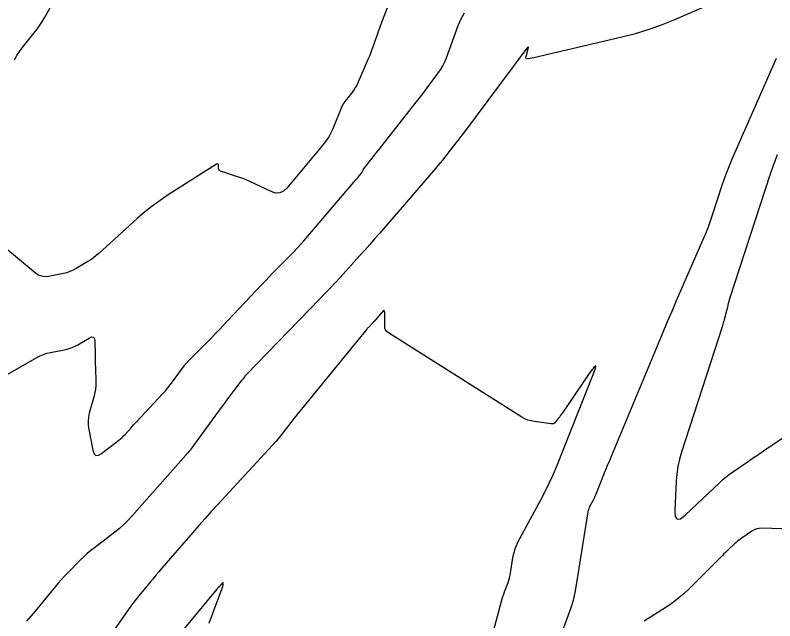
# Model space of a CAD drawing. Extents: x 658976 to 668721, y 639543 to 647196.
# Drawn here: x 662336.3 to 662417.7, y 643438.1 to 643503.1 of the extents above; entities that cross this region are included whole.
import ezdxf

# ---------------------------------------------------------------- set-up
doc = ezdxf.new("R2010")
doc.units = 0
for name, color, linetype in [('Ex_Contour Labels', 7, 'Continuous'), ('Ex_Major Contours', 7, 'Continuous'), ('Ex_Minor Contours', 7, 'Continuous'), ('R_Ramp 15 Degree_Min Ls', 7, 'Continuous'), ('R_Ramp 20 Degree Des Ls Annot', 7, 'Continuous')]:
    doc.layers.add(name, color=color, linetype=linetype)

msp = doc.modelspace()

# ---------------------------------------------------------------- linework, layer by layer
at = {"layer": 'Ex_Major Contours'}
for points in [[(662419.186, 643507.933), (662406.981, 643502.616), (662405.562, 643502.036), (662404.121, 643501.522), (662402.659, 643501.074), (662401.175, 643500.692), (662392.505, 643498.669), (662392.354, 643498.635), (662392.202, 643498.601), (662392.051, 643498.569), (662391.899, 643498.537), (662391.292, 643498.414), (662391.164, 643498.406), (662391.084, 643498.443), (662391.051, 643498.526), (662391.066, 643498.653), (662391.284, 643499.491), (662391.312, 643499.637), (662391.299, 643499.697), (662391.244, 643499.67), (662391.147, 643499.556), (662384.244, 643490.319), (662384.01, 643490.008), (662383.775, 643489.699), (662383.538, 643489.392), (662383.299, 643489.086), (662382.339, 643487.865), (662382.098, 643487.561), (662381.853, 643487.26), (662381.604, 643486.962), (662381.353, 643486.666), (662375.342, 643479.694), (662374.824, 643479.096), (662374.301, 643478.501), (662373.775, 643477.91), (662373.245, 643477.322), (662371.117, 643474.977), (662370.582, 643474.393), (662370.043, 643473.813), (662369.499, 643473.238), (662368.951, 643472.667), (662361.076, 643464.542), (662361.023, 643464.486), (662360.971, 643464.429), (662360.921, 643464.371), (662360.872, 643464.312), (662360.677, 643464.075), (662360.629, 643464.015), (662360.581, 643463.955), (662360.534, 643463.894), (662360.487, 643463.833), (662359.187, 643462.11), (662358.955, 643461.802), (662358.725, 643461.493), (662358.497, 643461.182), (662358.27, 643460.871), (662355.135, 643456.55), (662355.092, 643456.494), (662355.049, 643456.439), (662355.003, 643456.385), (662354.956, 643456.334), (662354.764, 643456.128), (662354.716, 643456.077), (662354.669, 643456.025), (662354.622, 643455.973), (662354.575, 643455.92), (662348.805, 643449.365), (662348.38, 643448.905), (662347.934, 643448.468), (662347.467, 643448.052), (662346.979, 643447.66), (662344.777, 643445.973), (662344.388, 643445.665), (662344.011, 643445.345), (662343.644, 643445.012), (662343.289, 643444.666), (662341.888, 643443.259), (662341.543, 643442.903), (662341.207, 643442.539), (662340.88, 643442.166), (662340.562, 643441.785), (662338.442, 643439.175), (662337.977, 643438.621), (662337.496, 643438.083)], [(662393.973, 643434.324), (662395.628, 643438.764), (662395.902, 643439.559), (662396.136, 643440.364), (662396.329, 643441.18), (662396.483, 643442.007), (662397.734, 643449.837), (662397.767, 643449.999), (662397.813, 643450.157), (662397.872, 643450.31), (662397.945, 643450.459), (662398.262, 643451.044), (662398.339, 643451.192), (662398.412, 643451.341), (662398.48, 643451.493), (662398.544, 643451.646), (662399.486, 643454.009), (662399.664, 643454.454), (662399.845, 643454.898), (662400.027, 643455.342), (662400.211, 643455.785), (662405.769, 643469.095), (662406.245, 643470.23), (662406.725, 643471.363), (662407.21, 643472.494), (662407.698, 643473.624), (662410.019, 643478.967), (662410.321, 643479.686), (662410.606, 643480.411), (662410.873, 643481.143), (662411.123, 643481.882), (662412.089, 643484.85), (662412.339, 643485.588), (662412.608, 643486.32), (662412.894, 643487.044), (662413.199, 643487.762), (662417.903, 643498.482)], [(662420.527, 643447.936), (662416.37, 643448.065), (662416.073, 643448.052), (662415.789, 643447.994), (662415.518, 643447.891), (662415.26, 643447.742), (662414.127, 643446.97), (662413.943, 643446.839), (662413.765, 643446.7), (662413.592, 643446.555), (662413.425, 643446.403), (662412.769, 643445.78), (662412.605, 643445.624), (662412.443, 643445.467), (662412.281, 643445.308), (662412.121, 643445.149), (662408.569, 643441.594), (662408.026, 643441.08), (662407.458, 643440.596), (662406.865, 643440.144), (662406.246, 643439.723), (662403.722, 643438.102)]]:
    msp.add_lwpolyline(points, dxfattribs=at)
at = {"layer": 'Ex_Minor Contours'}
for points in [[(662376.668, 643505.204), (662375.468, 643502.012), (662375.356, 643501.713), (662375.246, 643501.413), (662375.138, 643501.113), (662375.032, 643500.811), (662374.61, 643499.605), (662374.502, 643499.304), (662374.388, 643499.006), (662374.269, 643498.71), (662374.144, 643498.416), (662373.028, 643495.853), (662372.912, 643495.607), (662372.78, 643495.37), (662372.633, 643495.142), (662372.472, 643494.922), (662371.795, 643494.063), (662371.634, 643493.844), (662371.489, 643493.615), (662371.361, 643493.376), (662371.249, 643493.128), (662370.341, 643490.921), (662370.139, 643490.478), (662369.905, 643490.055), (662369.64, 643489.65), (662369.343, 643489.265), (662365.416, 643484.545), (662365.052, 643484.21), (662364.651, 643484.036), (662364.215, 643484.024), (662363.743, 643484.173), (662361.443, 643485.254), (662361.121, 643485.4), (662360.795, 643485.536), (662360.465, 643485.662), (662360.132, 643485.778), (662358.305, 643486.384), (662358.222, 643486.424), (662358.161, 643486.48), (662358.121, 643486.553), (662358.102, 643486.643), (662358.071, 643487.035), (662358.053, 643487.114), (662358.017, 643487.156), (662357.962, 643487.159), (662357.889, 643487.125), (662352.701, 643483.819), (662351.83, 643483.237), (662350.986, 643482.621), (662350.168, 643481.969), (662349.377, 643481.282), (662345.258, 643477.552), (662344.979, 643477.312), (662344.69, 643477.086), (662344.39, 643476.874), (662344.08, 643476.676), (662342.816, 643475.916), (662342.495, 643475.74), (662342.162, 643475.595), (662341.817, 643475.479), (662341.461, 643475.393), (662339.863, 643475.078), (662339.487, 643475.043), (662339.131, 643475.089), (662338.795, 643475.218), (662338.48, 643475.427), (662334.805, 643478.453)], [(662336.206, 643498.323), (662336.459, 643498.765), (662336.738, 643499.191), (662337.044, 643499.601), (662338.319, 643501.208), (662338.63, 643501.616), (662338.924, 643502.034), (662339.202, 643502.464), (662339.464, 643502.904), (662340.939, 643505.5)], [(662335.515, 643464.577), (662338.611, 643466.377), (662338.96, 643466.561), (662339.321, 643466.715), (662339.693, 643466.838), (662340.077, 643466.93), (662341.731, 643467.255), (662342.068, 643467.336), (662342.394, 643467.446), (662342.709, 643467.584), (662343.013, 643467.75), (662344.209, 643468.47), (662344.472, 643468.584), (662344.661, 643468.565), (662344.778, 643468.415), (662344.822, 643468.132), (662344.852, 643466.727), (662344.86, 643466.376), (662344.868, 643466.026), (662344.876, 643465.675), (662344.884, 643465.325), (662344.922, 643463.749), (662344.918, 643463.372), (662344.886, 643462.997), (662344.827, 643462.627), (662344.74, 643462.259), (662344.229, 643460.403), (662344.136, 643459.971), (662344.095, 643459.536), (662344.105, 643459.101), (662344.168, 643458.663), (662344.616, 643456.43), (662344.743, 643456.064), (662344.939, 643455.884), (662345.206, 643455.89), (662345.542, 643456.081), (662347.405, 643457.508), (662347.583, 643457.651), (662347.753, 643457.803), (662347.916, 643457.963), (662348.072, 643458.131), (662348.677, 643458.819), (662348.829, 643458.99), (662348.983, 643459.16), (662349.137, 643459.329), (662349.293, 643459.497), (662352.112, 643462.509), (662352.388, 643462.813), (662352.654, 643463.125), (662352.91, 643463.446), (662353.156, 643463.774), (662354.121, 643465.104), (662354.369, 643465.432), (662354.628, 643465.749), (662354.9, 643466.056), (662355.184, 643466.352), (662357.294, 643468.471), (662357.74, 643468.923), (662358.183, 643469.378), (662358.623, 643469.837), (662359.059, 643470.299), (662362.774, 643474.264), (662363.143, 643474.655), (662363.514, 643475.043), (662363.889, 643475.428), (662364.266, 643475.81), (662365.781, 643477.334), (662366.156, 643477.719), (662366.524, 643478.11), (662366.884, 643478.508), (662367.237, 643478.913), (662372.811, 643485.43), (662372.878, 643485.508), (662372.944, 643485.586), (662373.009, 643485.664), (662373.075, 643485.743), (662373.412, 643486.148), (662373.438, 643486.182), (662373.462, 643486.217), (662373.482, 643486.254), (662373.5, 643486.293), (662373.565, 643486.452), (662373.582, 643486.491), (662373.603, 643486.528), (662373.625, 643486.564), (662373.65, 643486.598), (662374.828, 643488.094), (662375.034, 643488.355), (662375.239, 643488.615), (662375.444, 643488.876), (662375.649, 643489.137), (662379.28, 643493.758), (662379.578, 643494.139), (662379.873, 643494.522), (662380.166, 643494.906), (662380.457, 643495.293), (662381.615, 643496.842), (662381.889, 643497.238), (662382.132, 643497.65), (662382.344, 643498.079), (662382.525, 643498.525), (662383.79, 643501.986), (662384.09, 643502.693), (662384.458, 643503.357)], [(662417.994, 643488.118), (662417.725, 643487.439), (662417.474, 643486.753), (662417.239, 643486.06), (662412.854, 643472.58), (662412.823, 643472.48), (662412.795, 643472.378), (662412.769, 643472.276), (662412.746, 643472.174), (662412.626, 643471.593), (662412.621, 643471.574), (662412.616, 643471.556), (662412.609, 643471.538), (662412.601, 643471.52), (662412.568, 643471.449), (662412.56, 643471.432), (662412.553, 643471.414), (662412.547, 643471.395), (662412.542, 643471.377), (662412.301, 643470.438), (662412.258, 643470.276), (662412.212, 643470.115), (662412.164, 643469.954), (662412.114, 643469.794), (662407.718, 643456.228), (662407.499, 643455.467), (662407.333, 643454.697), (662407.22, 643453.917), (662407.159, 643453.127), (662407.021, 643449.95), (662407.063, 643449.324), (662407.258, 643449.033), (662407.606, 643449.077), (662408.106, 643449.456), (662411.791, 643452.954), (662412.15, 643453.281), (662412.521, 643453.593), (662412.904, 643453.89), (662413.299, 643454.171), (662414.906, 643455.266), (662415.307, 643455.54), (662415.709, 643455.813), (662416.111, 643456.086), (662416.513, 643456.36), (662419.92, 643458.673)], [(662386.739, 643433.969), (662388.434, 643440.233), (662388.507, 643440.491), (662388.586, 643440.746), (662388.67, 643440.999), (662388.761, 643441.251), (662389.134, 643442.253), (662389.221, 643442.506), (662389.296, 643442.761), (662389.357, 643443.02), (662389.406, 643443.283), (662389.695, 643445.093), (662389.773, 643445.477), (662389.882, 643445.851), (662390.023, 643446.214), (662390.195, 643446.567), (662392.66, 643451.12), (662393.121, 643452), (662393.555, 643452.893), (662393.962, 643453.799), (662394.344, 643454.716), (662398.27, 643464.564), (662398.508, 643465.23), (662398.527, 643465.485), (662398.326, 643465.327), (662397.906, 643464.758), (662394.886, 643460.339), (662394.805, 643460.223), (662394.722, 643460.108), (662394.637, 643459.995), (662394.551, 643459.883), (662394.2, 643459.438), (662394.106, 643459.343), (662393.998, 643459.281), (662393.878, 643459.252), (662393.744, 643459.255), (662391.923, 643459.509), (662391.579, 643459.576), (662391.248, 643459.677), (662390.929, 643459.814), (662390.624, 643459.985), (662376.315, 643469.02), (662376.136, 643469.163), (662376.009, 643469.334), (662375.934, 643469.533), (662375.91, 643469.76), (662375.919, 643471.136), (662375.918, 643471.172), (662375.914, 643471.207), (662375.908, 643471.242), (662375.898, 643471.276), (662375.856, 643471.413), (662375.844, 643471.439), (662375.829, 643471.451), (662375.81, 643471.447), (662375.788, 643471.427), (662374.927, 643470.428), (662374.897, 643470.394), (662374.867, 643470.36), (662374.837, 643470.326), (662374.807, 643470.292), (662374.684, 643470.157), (662374.654, 643470.123), (662374.623, 643470.09), (662374.591, 643470.057), (662374.56, 643470.024), (662374.232, 643469.685), (662374.167, 643469.617), (662374.104, 643469.548), (662374.042, 643469.477), (662373.982, 643469.406), (662366.796, 643460.627), (662366.581, 643460.362), (662366.369, 643460.094), (662366.159, 643459.825), (662365.952, 643459.554), (662365.13, 643458.464), (662364.921, 643458.194), (662364.706, 643457.93), (662364.484, 643457.671), (662364.256, 643457.417), (662357.997, 643450.62), (662357.317, 643449.875), (662356.643, 643449.125), (662355.976, 643448.369), (662355.316, 643447.608), (662351.989, 643443.74), (662351.681, 643443.38), (662351.375, 643443.019), (662351.07, 643442.656), (662350.766, 643442.292), (662349.556, 643440.834), (662349.258, 643440.466), (662348.967, 643440.093), (662348.684, 643439.713), (662348.409, 643439.328), (662344.071, 643433.111)], [(662357.099, 643437.896), (662358.574, 643441.943), (662358.583, 643441.974), (662358.589, 643442.006), (662358.592, 643442.038), (662358.591, 643442.07), (662358.581, 643442.201), (662358.576, 643442.227), (662358.566, 643442.238), (662358.551, 643442.236), (662358.531, 643442.218), (662358.143, 643441.797), (662358.124, 643441.776), (662358.105, 643441.755), (662358.086, 643441.733), (662358.067, 643441.712), (662357.993, 643441.626), (662357.975, 643441.604), (662357.956, 643441.583), (662357.938, 643441.561), (662357.92, 643441.539), (662351.148, 643433.378)]]:
    msp.add_lwpolyline(points, dxfattribs=at)

# ---------------------------------------------------------------- texts
at = {"layer": 'Ex_Contour Labels'}
msp.add_text('1250', height=6, rotation=65.69995, dxfattribs=at).set_placement((662420.136, 643423.586))
at = {"layer": 'R_Ramp 15 Degree_Min Ls'}
msp.add_text('P.T. STA. 184+03.99', height=8, rotation=150.41509, dxfattribs=at).set_placement((662366.346, 643398.607))
at = {"layer": 'R_Ramp 20 Degree Des Ls Annot'}
msp.add_text('P.T. STA. 184+10.12', height=8, rotation=150.41509, dxfattribs=at).set_placement((662358.373, 643410.075))

doc.saveas('drawing.dxf')
